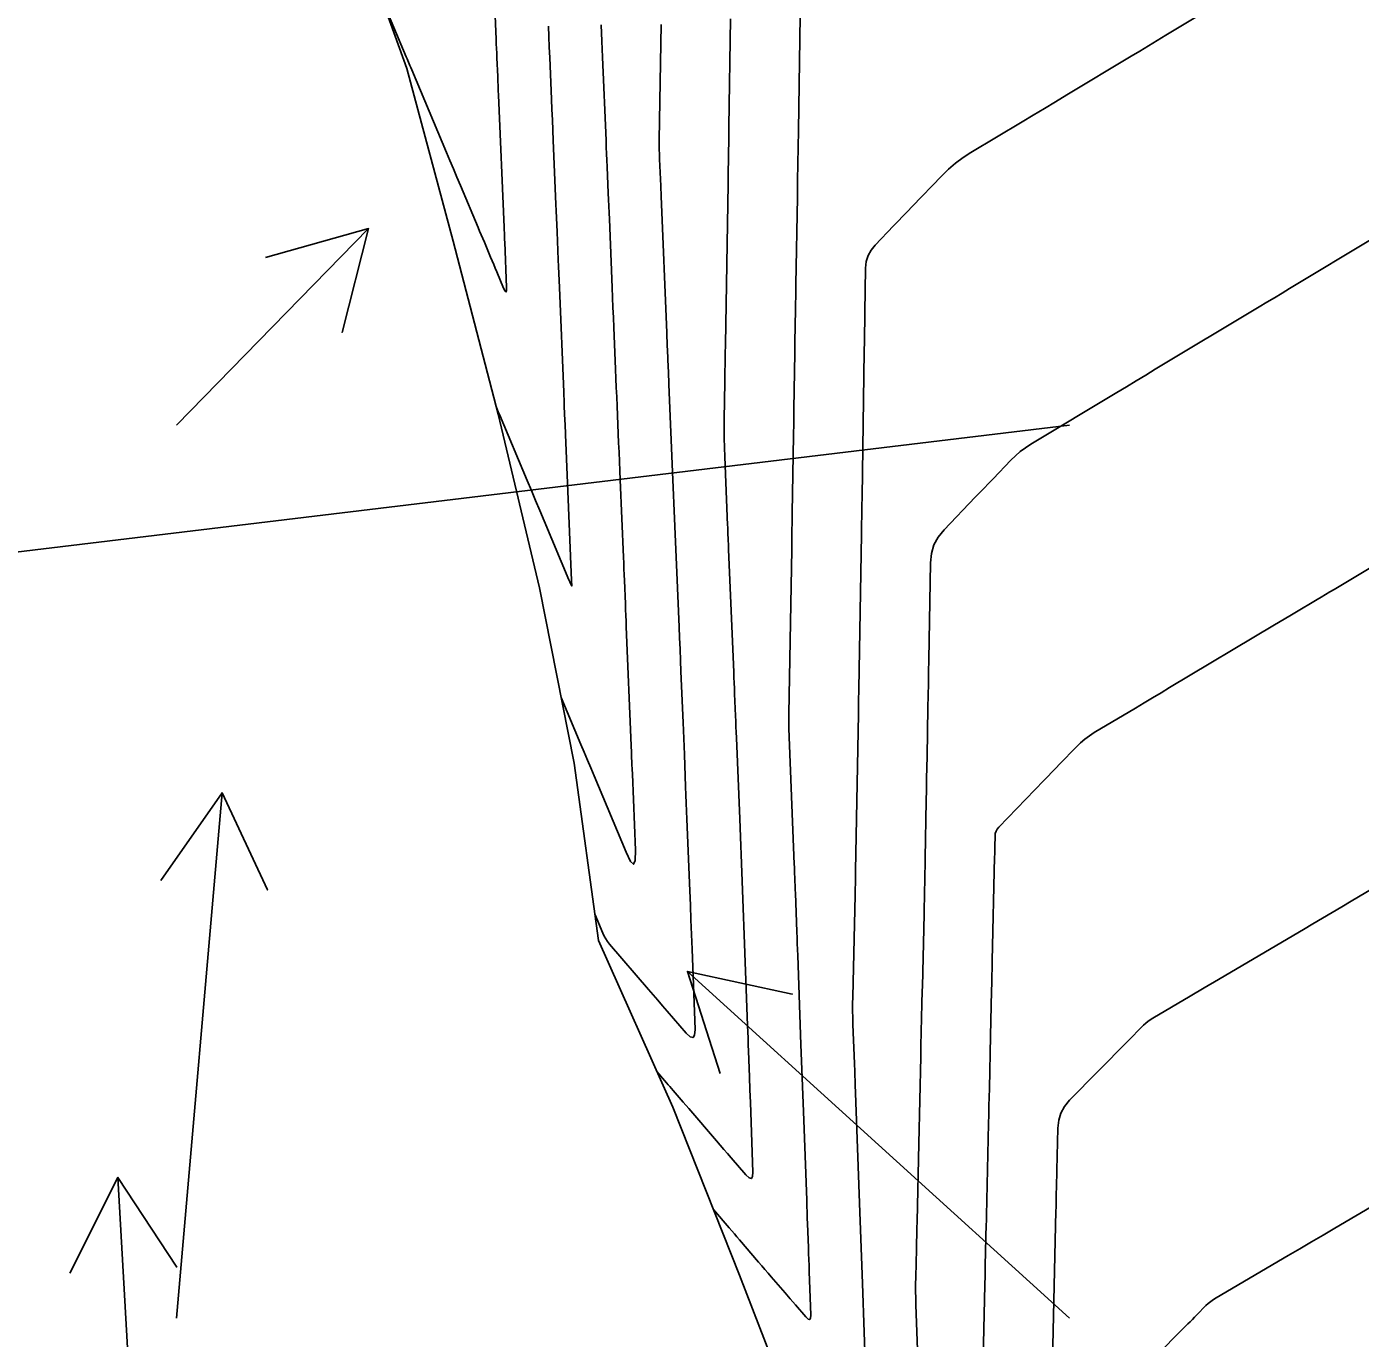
# Model space of a CAD drawing. Extents: x 954385 to 988206, y 1868364 to 1924553.
# Drawn here: x 957898.7 to 957973.4, y 1919067.8 to 1919141.2 of the extents above; entities that cross this region are included whole.
import ezdxf

# ---------------------------------------------------------------- set-up
doc = ezdxf.new("R2010")
doc.units = 0
for name, color, linetype in [('Ex_Major Contours', 7, 'Continuous'), ('Ex_Minor Contours', 7, 'Continuous'), ('Perimeter', 7, 'Continuous'), ('Slopes', 7, 'Continuous')]:
    doc.layers.add(name, color=color, linetype=linetype)

msp = doc.modelspace()

# ---------------------------------------------------------------- linework, layer by layer
at = {"layer": 'Ex_Major Contours'}
for points in [[(957934.259, 1919141.377), (957934.163, 1919134.908), (957934.161, 1919134.641), (957934.163, 1919134.373), (957934.169, 1919134.106), (957934.178, 1919133.838), (957934.243, 1919132.328), (957934.251, 1919132.138), (957934.259, 1919131.947), (957934.263, 1919131.852), (957934.267, 1919131.757), (957934.582, 1919124.105), (957934.592, 1919123.864), (957934.602, 1919123.624), (957934.612, 1919123.383), (957934.622, 1919123.142), (957934.662, 1919122.178), (957934.672, 1919121.938), (957934.682, 1919121.697), (957934.692, 1919121.456), (957934.702, 1919121.215), (957934.927, 1919115.873), (957934.946, 1919115.44), (957934.964, 1919115.007), (957934.982, 1919114.574), (957935, 1919114.141), (957935.073, 1919112.41), (957935.091, 1919111.977), (957935.109, 1919111.544), (957935.127, 1919111.111), (957935.145, 1919110.678), (957935.27, 1919107.642), (957935.296, 1919107.017), (957935.322, 1919106.392), (957935.347, 1919105.766), (957935.373, 1919105.141), (957935.491, 1919102.294), (957935.51, 1919101.842), (957935.528, 1919101.39), (957935.546, 1919100.938), (957935.565, 1919100.486), (957935.638, 1919098.678), (957935.656, 1919098.226), (957935.674, 1919097.774), (957935.693, 1919097.322), (957935.711, 1919096.87), (957935.872, 1919092.868), (957935.904, 1919092.05), (957935.936, 1919091.233), (957935.967, 1919090.415), (957935.997, 1919089.597), (957936.162, 1919085.093), (957936.142, 1919084.778), (957936.053, 1919084.641), (957935.894, 1919084.681), (957935.665, 1919084.898), (957934.612, 1919086.12), (957934.349, 1919086.426), (957934.086, 1919086.732), (957933.822, 1919087.037), (957933.559, 1919087.343), (957931.379, 1919089.875), (957931.264, 1919090.019), (957931.162, 1919090.171), (957931.072, 1919090.33), (957930.995, 1919090.496), (957930.567, 1919091.518)], [(957977.599, 1919113.13), (957971.945, 1919109.741), (957971.706, 1919109.598), (957971.467, 1919109.455), (957971.228, 1919109.312), (957970.99, 1919109.169), (957969.745, 1919108.426), (957969.462, 1919108.257), (957968.613, 1919107.749), (957962.736, 1919104.238), (957962.258, 1919103.953), (957961.78, 1919103.667), (957961.302, 1919103.381), (957960.825, 1919103.096), (957958.519, 1919101.718), (957958.244, 1919101.542), (957957.984, 1919101.349), (957957.736, 1919101.139), (957957.502, 1919100.912), (957956.593, 1919099.971), (957956.366, 1919099.736), (957956.139, 1919099.501), (957955.912, 1919099.265), (957955.684, 1919099.03), (957953.169, 1919096.427), (957953.08, 1919096.317), (957953.016, 1919096.197), (957952.976, 1919096.066), (957952.961, 1919095.925), (957952.951, 1919095.341), (957952.948, 1919095.196), (957952.945, 1919095.05), (957952.942, 1919094.904), (957952.939, 1919094.758), (957952.807, 1919088.937), (957952.798, 1919088.519), (957952.788, 1919088.1), (957952.779, 1919087.681), (957952.769, 1919087.262), (957952.712, 1919084.749), (957952.644, 1919081.798), (957952.633, 1919081.306), (957952.622, 1919080.814), (957952.611, 1919080.322), (957952.6, 1919079.831), (957952.483, 1919074.676), (957952.48, 1919074.561), (957952.478, 1919074.447), (957952.475, 1919074.332), (957952.472, 1919074.217), (957952.416, 1919071.877), (957952.403, 1919071.326), (957952.39, 1919070.775), (957952.254, 1919065.041)]]:
    msp.add_lwpolyline(points, dxfattribs=at)
at = {"layer": 'Ex_Minor Contours'}
for points in [[(957970.644, 1919145.661), (957962.52, 1919140.764), (957962.034, 1919140.471), (957961.549, 1919140.179), (957961.064, 1919139.886), (957960.579, 1919139.594), (957956.978, 1919137.423), (957956.352, 1919137.046), (957955.726, 1919136.669), (957955.1, 1919136.293), (957954.473, 1919135.917), (957951.614, 1919134.203), (957951.174, 1919133.92), (957950.756, 1919133.609), (957950.359, 1919133.27), (957949.984, 1919132.905), (957948.316, 1919131.17), (957948.057, 1919130.901), (957947.798, 1919130.632), (957947.539, 1919130.363), (957947.281, 1919130.094), (957946.245, 1919129.017), (957946.017, 1919128.734), (957945.853, 1919128.426), (957945.752, 1919128.092), (957945.714, 1919127.731), (957945.673, 1919125.239), (957945.664, 1919124.699), (957945.655, 1919124.159), (957945.646, 1919123.62), (957945.638, 1919123.08), (957945.512, 1919114.922), (957945.503, 1919114.399), (957945.495, 1919113.875), (957945.486, 1919113.352), (957945.478, 1919112.828), (957945.333, 1919104.148), (957945.329, 1919103.924), (957945.325, 1919103.7), (957945.323, 1919103.588), (957945.321, 1919103.476), (957945.309, 1919102.763), (957945.152, 1919093.982), (957945.146, 1919093.64), (957945.139, 1919093.298), (957945.132, 1919092.955), (957945.125, 1919092.613), (957944.995, 1919086.926), (957944.989, 1919086.537), (957944.989, 1919086.148), (957944.994, 1919085.759), (957945.006, 1919085.371), (957945.085, 1919083.188), (957945.102, 1919082.738), (957945.129, 1919081.989), (957945.146, 1919081.539), (957945.39, 1919074.873), (957945.426, 1919073.873), (957945.462, 1919072.873), (957945.499, 1919071.873), (957945.534, 1919070.874), (957945.73, 1919065.418)], [(957924.953, 1919142.287), (957925.027, 1919140.557), (957925.038, 1919140.295), (957925.049, 1919140.033), (957925.06, 1919139.77), (957925.071, 1919139.508), (957925.116, 1919138.46), (957925.127, 1919138.198), (957925.139, 1919137.935), (957925.15, 1919137.673), (957925.161, 1919137.411), (957925.475, 1919130.022), (957925.478, 1919129.952), (957925.481, 1919129.882), (957925.484, 1919129.811), (957925.487, 1919129.741), (957925.504, 1919129.319), (957925.51, 1919129.179), (957925.615, 1919126.639), (957925.612, 1919126.456), (957925.583, 1919126.389), (957925.529, 1919126.437), (957925.449, 1919126.601), (957925.064, 1919127.517), (957924.977, 1919127.724), (957924.89, 1919127.932), (957924.803, 1919128.14), (957924.716, 1919128.347), (957924.367, 1919129.177), (957924.28, 1919129.385), (957924.193, 1919129.592), (957924.105, 1919129.8), (957924.018, 1919130.007), (957923.026, 1919132.362), (957922.831, 1919132.823), (957922.637, 1919133.285), (957922.442, 1919133.746), (957922.248, 1919134.208), (957920.3, 1919138.833), (957920.248, 1919138.955), (957920.197, 1919139.077), (957920.043, 1919139.443), (957919.991, 1919139.565), (957918.602, 1919142.861)], [(957942.065, 1919143.154), (957941.951, 1919135.436), (957941.937, 1919134.503), (957941.923, 1919133.571), (957941.908, 1919132.638), (957941.893, 1919131.706), (957941.811, 1919126.818), (957941.805, 1919126.464), (957941.799, 1919126.111), (957941.793, 1919125.758), (957941.788, 1919125.404), (957941.757, 1919123.584), (957941.755, 1919123.434), (957941.752, 1919123.283), (957941.75, 1919123.133), (957941.747, 1919122.983), (957941.699, 1919119.831), (957941.687, 1919119.081), (957941.675, 1919118.331), (957941.609, 1919114.031), (957941.6, 1919113.515), (957941.592, 1919112.999), (957941.584, 1919112.483), (957941.575, 1919111.967), (957941.421, 1919102.775), (957941.42, 1919102.681), (957941.41, 1919102.155), (957941.41, 1919102.103), (957941.41, 1919102.052), (957941.411, 1919102.001), (957941.413, 1919101.95), (957941.719, 1919094.357), (957941.727, 1919094.176), (957941.734, 1919093.995), (957941.741, 1919093.814), (957941.749, 1919093.633), (957941.778, 1919092.908), (957941.785, 1919092.727), (957941.792, 1919092.546), (957941.799, 1919092.365), (957941.806, 1919092.184), (957941.865, 1919090.565), (957941.877, 1919090.234), (957941.889, 1919089.904), (957941.901, 1919089.574), (957941.913, 1919089.243), (957942.095, 1919084.26), (957942.13, 1919083.32), (957942.164, 1919082.381), (957942.198, 1919081.442), (957942.232, 1919080.503), (957942.414, 1919075.531), (957942.426, 1919075.199), (957942.438, 1919074.868), (957942.451, 1919074.536), (957942.463, 1919074.205), (957942.511, 1919072.879), (957942.523, 1919072.547), (957942.535, 1919072.216), (957942.547, 1919071.885), (957942.559, 1919071.553), (957942.647, 1919069.105), (957942.636, 1919068.93), (957942.586, 1919068.854), (957942.498, 1919068.876), (957942.371, 1919068.997), (957941.787, 1919069.676), (957941.495, 1919070.015), (957941.203, 1919070.355), (957940.432, 1919071.252), (957940.254, 1919071.458), (957940.077, 1919071.664), (957939.9, 1919071.87), (957939.722, 1919072.076), (957938.658, 1919073.312), (957938.512, 1919073.482), (957938.365, 1919073.653), (957938.218, 1919073.823), (957938.072, 1919073.993), (957937.192, 1919075.015)], [(957925.027, 1919119.973), (957925.147, 1919119.688), (957925.197, 1919119.569), (957925.213, 1919119.529), (957926.765, 1919115.842), (957927.002, 1919115.278), (957927.24, 1919114.714), (957927.477, 1919114.15), (957927.714, 1919113.587), (957929.105, 1919110.282), (957929.154, 1919110.165), (957929.241, 1919109.958), (957929.253, 1919109.933), (957929.261, 1919109.926), (957929.265, 1919109.936), (957929.266, 1919109.964), (957929.256, 1919110.192), (957929.254, 1919110.243), (957928.911, 1919118.404), (957928.903, 1919118.602), (957928.895, 1919118.8), (957928.886, 1919118.998), (957928.878, 1919119.196), (957928.844, 1919119.987), (957928.836, 1919120.185), (957928.828, 1919120.383), (957928.82, 1919120.581), (957928.811, 1919120.779), (957928.569, 1919126.641), (957928.553, 1919127.031), (957928.537, 1919127.421), (957928.521, 1919127.81), (957928.505, 1919128.2), (957928.44, 1919129.759), (957928.424, 1919130.149), (957928.408, 1919130.538), (957928.392, 1919130.928), (957928.375, 1919131.318), (957928.224, 1919134.871), (957928.199, 1919135.453), (957928.175, 1919136.035), (957928.15, 1919136.617), (957928.125, 1919137.198), (957928.026, 1919139.526), (957928.001, 1919140.108), (957927.976, 1919140.69), (957927.951, 1919141.271)], [(957930.903, 1919141.346), (957930.942, 1919140.445), (957930.98, 1919139.543), (957931.179, 1919134.869), (957931.195, 1919134.501), (957931.211, 1919134.134), (957931.226, 1919133.767), (957931.242, 1919133.399), (957931.304, 1919131.93), (957931.32, 1919131.563), (957931.335, 1919131.195), (957931.351, 1919130.828), (957931.366, 1919130.461), (957931.523, 1919126.643), (957931.547, 1919126.082), (957931.57, 1919125.522), (957931.593, 1919124.962), (957931.616, 1919124.402), (957931.712, 1919122.074), (957931.734, 1919121.557), (957931.755, 1919121.04), (957931.777, 1919120.523), (957931.798, 1919120.006), (957931.886, 1919117.938), (957931.907, 1919117.421), (957931.929, 1919116.903), (957931.951, 1919116.386), (957931.973, 1919115.869), (957932.155, 1919111.538), (957932.168, 1919111.212), (957932.182, 1919110.887), (957932.195, 1919110.562), (957932.209, 1919110.237), (957932.262, 1919108.936), (957932.276, 1919108.611), (957932.289, 1919108.285), (957932.303, 1919107.96), (957932.316, 1919107.635), (957932.59, 1919101), (957932.596, 1919100.867), (957932.601, 1919100.733), (957932.607, 1919100.599), (957932.612, 1919100.466), (957932.634, 1919099.931), (957932.645, 1919099.663), (957932.655, 1919099.396), (957932.827, 1919095.133), (957932.817, 1919094.559), (957932.726, 1919094.349), (957932.555, 1919094.501), (957932.304, 1919095.017), (957930.509, 1919099.303), (957930.326, 1919099.742), (957930.142, 1919100.181), (957929.958, 1919100.62), (957929.773, 1919101.058), (957928.668, 1919103.69)], [(957934.028, 1919082.744), (957934.573, 1919082.11), (957934.664, 1919082.005), (957934.754, 1919081.899), (957934.845, 1919081.794), (957934.936, 1919081.688), (957935.5, 1919081.033), (957935.82, 1919080.662), (957937.371, 1919078.862), (957937.577, 1919078.623), (957937.783, 1919078.384), (957937.989, 1919078.145), (957938.194, 1919077.906), (957939.017, 1919076.95), (957939.196, 1919076.78), (957939.32, 1919076.749), (957939.39, 1919076.857), (957939.406, 1919077.102), (957939.263, 1919081.005), (957939.237, 1919081.724), (957939.21, 1919082.444), (957939.158, 1919083.884), (957939.145, 1919084.243), (957939.132, 1919084.603), (957939.118, 1919084.963), (957939.105, 1919085.323), (957938.901, 1919090.891), (957938.883, 1919091.39), (957938.864, 1919091.889), (957938.845, 1919092.389), (957938.825, 1919092.888), (957938.744, 1919094.886), (957938.724, 1919095.385), (957938.704, 1919095.885), (957938.684, 1919096.384), (957938.664, 1919096.883), (957938.48, 1919101.434), (957938.468, 1919101.74), (957938.455, 1919102.047), (957938.443, 1919102.353), (957938.43, 1919102.66), (957938.379, 1919103.885), (957938.367, 1919104.191), (957938.354, 1919104.498), (957938.341, 1919104.804), (957938.329, 1919105.111), (957938.046, 1919111.974), (957938.042, 1919112.087), (957938.037, 1919112.201), (957938.032, 1919112.315), (957938.027, 1919112.428), (957938.003, 1919112.997), (957937.994, 1919113.224), (957937.989, 1919113.337), (957937.828, 1919117.155), (957937.81, 1919117.68), (957937.799, 1919118.205), (957937.796, 1919118.73), (957937.8, 1919119.256), (957937.833, 1919121.357), (957937.841, 1919121.882), (957937.849, 1919122.407), (957937.858, 1919122.933), (957937.867, 1919123.458), (957938.016, 1919132.456), (957938.018, 1919132.576), (957938.02, 1919132.695), (957938.022, 1919132.815), (957938.024, 1919132.935), (957938.055, 1919135.049), (957938.064, 1919135.648), (957938.154, 1919141.694)], [(957948.69, 1919065.134), (957948.528, 1919069.67), (957948.517, 1919070.06), (957948.512, 1919070.451), (957948.513, 1919070.841), (957948.519, 1919071.231), (957948.556, 1919072.791), (957948.565, 1919073.181), (957948.574, 1919073.571), (957948.583, 1919073.962), (957948.592, 1919074.352), (957948.691, 1919078.708), (957948.802, 1919083.571), (957948.808, 1919083.873), (957948.815, 1919084.174), (957948.869, 1919086.538), (957948.886, 1919087.267), (957948.891, 1919087.51), (957948.984, 1919091.557), (957948.99, 1919091.819), (957948.996, 1919092.08), (957949.002, 1919092.342), (957949.007, 1919092.604), (957949.031, 1919093.65), (957949.037, 1919093.912), (957949.042, 1919094.174), (957949.048, 1919094.435), (957949.052, 1919094.697), (957949.11, 1919097.902), (957949.121, 1919098.524), (957949.132, 1919099.145), (957949.143, 1919099.767), (957949.154, 1919100.388), (957949.203, 1919103.134), (957949.215, 1919103.799), (957949.226, 1919104.463), (957949.238, 1919105.128), (957949.249, 1919105.793), (957949.339, 1919111.224), (957949.394, 1919111.744), (957949.54, 1919112.227), (957949.777, 1919112.672), (957950.105, 1919113.08), (957951.849, 1919114.894), (957952.099, 1919115.153), (957952.348, 1919115.413), (957952.597, 1919115.673), (957952.847, 1919115.933), (957953.843, 1919116.974), (957954.099, 1919117.225), (957954.371, 1919117.457), (957954.657, 1919117.67), (957954.958, 1919117.865), (957959.772, 1919120.761), (957960.313, 1919121.086), (957960.853, 1919121.411), (957961.394, 1919121.736), (957961.934, 1919122.061), (957967.745, 1919125.556), (957968.173, 1919125.813), (957968.601, 1919126.071), (957969.028, 1919126.328), (957969.456, 1919126.585), (957974.16, 1919129.415)], [(957976.004, 1919094.106), (957972.905, 1919092.281), (957972.368, 1919091.965), (957971.832, 1919091.649), (957970.76, 1919091.018), (957970.224, 1919090.702), (957969.688, 1919090.386), (957965.466, 1919087.899), (957964.674, 1919087.433), (957963.882, 1919086.966), (957961.788, 1919085.733), (957961.65, 1919085.645), (957961.519, 1919085.549), (957961.394, 1919085.445), (957961.276, 1919085.333), (957960.356, 1919084.398), (957957.138, 1919081.132), (957956.857, 1919080.79), (957956.653, 1919080.416), (957956.526, 1919080.009), (957956.477, 1919079.57), (957956.423, 1919077.211), (957956.419, 1919077.022), (957956.415, 1919076.833), (957956.41, 1919076.644), (957956.406, 1919076.455), (957956.389, 1919075.7), (957956.385, 1919075.511), (957956.38, 1919075.323), (957956.376, 1919075.134), (957956.371, 1919074.945), (957956.151, 1919065.705)], [(957961.709, 1919066.537), (957963.755, 1919068.606), (957963.882, 1919068.734), (957964.009, 1919068.862), (957964.136, 1919068.99), (957964.263, 1919069.119), (957964.77, 1919069.632), (957964.901, 1919069.755), (957965.038, 1919069.87), (957965.183, 1919069.975), (957965.335, 1919070.071), (957969.366, 1919072.438), (957970.019, 1919072.821), (957970.671, 1919073.204), (957971.324, 1919073.587), (957971.976, 1919073.97), (957977.863, 1919077.426)]]:
    msp.add_lwpolyline(points, dxfattribs=at)
at = {"layer": 'Perimeter'}
msp.add_lwpolyline([(957942.292, 1919061.913), (957938.649, 1919071.344), (957934.913, 1919080.754), (957930.766, 1919090.072), (957929.398, 1919100.014), (957927.45, 1919109.826), (957925.135, 1919119.555), (957922.629, 1919129.241), (957920.02, 1919138.904), (957916.621, 1919148.39), (957913.393, 1919157.914), (957913.773, 1919168.248), (957912.992, 1919178.322), (957912.311, 1919188.418), (957911.426, 1919198.468), (957910.37, 1919208.48), (957909.454, 1919218.523), (957908.4, 1919228.535), (957903.894, 1919237.772)], dxfattribs=at)
at = {"layer": 'Slopes'}
for points in [[(957907.131, 1919118.928), (957917.887, 1919129.942), (957916.403, 1919124.128), (957917.887, 1919129.942), (957912.11, 1919128.32)], [(957957.131, 1919118.928), (957807.691, 1919100.928), (957812.491, 1919104.528), (957807.691, 1919100.928), (957813.208, 1919098.571)], [(957907.131, 1919068.928), (957909.685, 1919098.35), (957912.224, 1919092.914), (957909.685, 1919098.35), (957906.247, 1919093.433)], [(957957.131, 1919068.928), (957935.741, 1919088.351), (957941.605, 1919087.079), (957935.741, 1919088.351), (957937.571, 1919082.637)], [(957907.131, 1919018.928), (957903.854, 1919076.813), (957907.143, 1919071.794), (957903.854, 1919076.813), (957901.152, 1919071.455)]]:
    msp.add_lwpolyline(points, dxfattribs=at)

doc.saveas('drawing.dxf')
